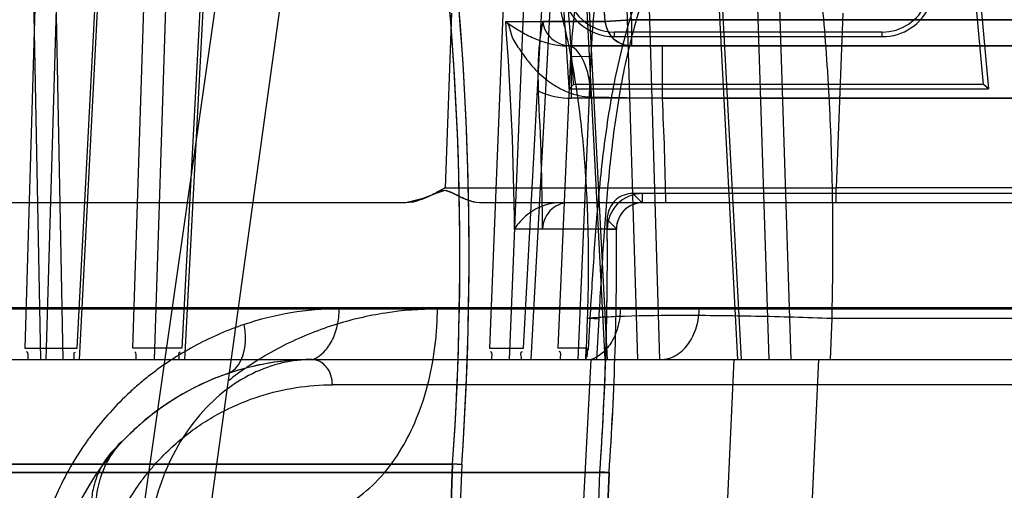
# Model space of a CAD drawing. Header units: millimetres. Extents: x 0 to 297, y 0 to 210.
# Tile 359 of 401: x 240.9921 to 241.0863, y 158.719 to 158.764. Entities that reach past the tile are written whole.
import ezdxf

# ---------------------------------------------------------------- set-up
doc = ezdxf.new("R2010")
doc.units = ezdxf.units.MM
doc.header["$LTSCALE"] = 16.335
doc.layers.get('0').update_dxf_attribs({"linetype": 'CONTINUOUS'})
for name, color, linetype in [('AXES_REF', 7, 'CONTINUOUS'), ('INTFCLR_1', 7, 'CONTINUOUS'), ('INTFCLR_144815', 7, 'CONTINUOUS'), ('INTFCLR_72935', 7, 'CONTINUOUS')]:
    doc.layers.add(name, color=color, linetype=linetype)

msp = doc.modelspace()

# ---------------------------------------------------------------- linework, layer by layer
at = {"color": 7, "linetype": 'Continuous'}
for centre, radius in [((241.5069109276, 154.9564782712), 4.8479140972), ((241.5069109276, 154.9564782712), 4.8475), ((241.5069109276, 154.9564782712), 4.8164570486), ((241.5069109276, 159.1054782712), 0.4275)]:
    msp.add_circle(centre, radius, dxfattribs=at)
msp.add_arc((241.5069109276, 154.9564782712), 4.8, 278.2771290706, 261.7228709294, dxfattribs=at)
at = {"layer": 'AXES_REF', "color": 7, "linetype": 'Continuous'}
msp.add_arc((241.5069109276, 154.9564782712), 4.91, 113.0826656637, 66.9173343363, dxfattribs=at)
at = {"layer": 'AXES_REF', "color": 9, "linetype": 'Continuous'}
msp.add_arc((241.5069109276, 154.9564782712), 4.4222561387, 94.4118118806, 85.5881881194, dxfattribs=at)
at = {"layer": 'INTFCLR_1', "color": 6, "linetype": 'Continuous'}
for p, q in [((241.0828463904, 158.7783443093), (241.0848187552, 158.7573599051)), ((241.0843382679, 158.7577973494), (241.0824283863, 158.7781169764)), ((241.0481335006, 158.7637938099), (241.0421538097, 158.7637938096)), ((241.0446713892, 158.7573599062), (241.0450858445, 158.7577973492)), ((241.0843382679, 158.7577973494), (241.0450858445, 158.7577973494)), ((241.0848187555, 158.7573599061), (241.084338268, 158.7577973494)), ((241.0446713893, 158.7573599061), (241.0848187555, 158.7573599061)), ((241.0958027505, 158.7473599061), (241.0517025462, 158.7473599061)), ((241.0967711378, 158.7464782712), (241.0517025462, 158.7464782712)), ((241.0492026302, 158.7439577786), (241.0421349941, 158.7439577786)), ((241.0335168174, 158.721487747), (240.4600254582, 158.721487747)), ((241.0216655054, 158.0414880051), (241.047616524, 158.7207297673)), ((241.0335168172, 158.7214877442), (241.0264631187, 158.5368642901)), ((241.0343972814, 158.7214402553), (241.0273441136, 158.5368306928)), ((241.0335170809, 158.7214946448), (241.0343970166, 158.7214333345)), ((241.0484970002, 158.7206826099), (240.4450452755, 158.7206826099)), ((241.0225471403, 158.0414711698), (241.0484969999, 158.7206826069))]:
    msp.add_line(p, q, dxfattribs=at)
at = {"layer": 'INTFCLR_1', "color": 9, "linetype": 'Continuous'}
for p, q in [((241.0506245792, 158.7639782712), (241.0481335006, 158.7637938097)), ((241.0506245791, 158.7639782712), (241.0506245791, 158.7614782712)), ((241.0967711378, 158.7639782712), (241.0506245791, 158.7639782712)), ((241.0449039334, 158.7564782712), (241.0449039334, 158.7614782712)), ((241.0449039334, 158.7614782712), (241.0967711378, 158.7614782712)), ((241.0967711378, 158.7564782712), (241.0449039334, 158.7564782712)), ((241.0517025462, 158.7464782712), (241.0517025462, 158.7473599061)), ((241.0517025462, 158.7464782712), (241.0446942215, 158.7464782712)), ((241.0483210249, 158.7439505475), (241.0492026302, 158.7439577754))]:
    msp.add_line(p, q, dxfattribs=at)
for centre, radius, start, end in [((240.7467711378, 158.7414782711), 0.302178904, 4.2349584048, 43.61014177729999), ((241.0449016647, 158.7642617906), 0.007783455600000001, 245.9464141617, 270.016700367)]:
    msp.add_arc(centre, radius, start, end, dxfattribs=at)
at = {"layer": 'INTFCLR_1', "color": 6, "linetype": 'Continuous'}
for centre, radius, start, end in [((240.7467711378, 158.7414782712), 0.2983232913, 3.0516590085, 7.6294468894), ((240.7467711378, 158.7414782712), 0.2987607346, 3.1312009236, 7.6294436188), ((240.7467711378, 158.7414782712), 0.2874416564, 356.013443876, 7.6295226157), ((240.7467711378, 158.7414782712), 0.2883232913, 356.0148208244, 7.629522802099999), ((240.7467711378, 158.7414782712), 0.2953742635, 0.4844981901, 3.0422099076), ((241.0517025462, 158.7439782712), 0.0033816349, 89.9999982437, 180.4697368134), ((241.0517025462, 158.7439782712), 0.0025, 90.0000000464, 180.4697327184), ((240.7467711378, 158.7414782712), 0.3015600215, 356.0547102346, 0.4697326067), ((240.7467711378, 158.7414782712), 0.3024416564, 356.0617423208, 0.4697326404)]:
    msp.add_arc(centre, radius, start, end, dxfattribs=at)
for points, knots in [([(241.0421538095, 158.7637938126), (241.0420385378, 158.7632354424), (241.0418489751, 158.7621220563), (241.0417089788, 158.7604429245), (241.0416697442, 158.7587893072), (241.041700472, 158.7576935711), (241.0417291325, 158.757154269)], [0, 0, 0, 0, 0.2564157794, 0.5072612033, 0.7571129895, 1, 1, 1, 1]), ([(241.0446942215, 158.7464782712), (241.0441062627, 158.7464782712), (241.0427722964, 158.7460279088), (241.0421317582, 158.7446782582), (241.0421347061, 158.7439759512)], [0, 0, 0, 0, 0.4556859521, 1, 1, 1, 1])]:
    msp.add_open_spline(points, degree=3, knots=knots, dxfattribs=at)
at = {"layer": 'INTFCLR_1', "color": 9, "linetype": 'Continuous'}
for points, knots in [([(241.0421538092, 158.7637938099), (241.0422046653, 158.7631741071), (241.0429013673, 158.7619115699), (241.0442404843, 158.7614782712), (241.0449039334, 158.7614782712)], [0, 0, 0, 0, 0.4837916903, 1, 1, 1, 1]), ([(241.0481335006, 158.7637938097), (241.0481696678, 158.7633045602), (241.048620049, 158.7620925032), (241.0499006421, 158.7614782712), (241.0506245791, 158.7614782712)], [0, 0, 0, 0, 0.4039322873, 1, 1, 1, 1])]:
    msp.add_open_spline(points, degree=3, knots=knots, dxfattribs=at)
at = {"layer": 'INTFCLR_144815', "color": 9, "linetype": 'Continuous'}
for p, q in [((241.0623530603, 159.1257148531), (240.9716806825, 158.4917480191)), ((240.974400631, 158.4564885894), (241.0203272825, 158.7892996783)), ((240.9940530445, 158.7827866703), (240.9925660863, 158.7325690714)), ((240.9930856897, 158.7827343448), (240.9940866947, 158.7314782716)), ((240.9946314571, 158.7314782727), (240.9961466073, 158.7827343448)), ((240.9952070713, 158.7827866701), (240.9962063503, 158.7314782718)), ((240.997599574, 158.7325690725), (241.0001848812, 158.7827866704)), ((241.0004192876, 158.7827343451), (240.997778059, 158.7314782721)), ((241.0029155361, 158.7325690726), (241.0045222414, 158.7827866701)), ((241.0066021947, 158.7827343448), (241.0049646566, 158.7314782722)), ((241.0102493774, 158.7827866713), (241.0076168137, 158.7325690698)), ((241.0079035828, 158.731478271), (241.0105928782, 158.7827343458)), ((241.0454372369, 158.7827343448), (241.048095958, 158.7314782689)), ((241.0456455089, 158.7827866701), (241.0483092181, 158.7314782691)), ((241.0512425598, 158.7314782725), (241.0497099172, 158.782734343)), ((241.0533616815, 158.7314782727), (241.0518296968, 158.7827866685)), ((241.0608319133, 158.7314782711), (241.0581235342, 158.7827343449)), ((241.0611548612, 158.7314782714), (241.0584415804, 158.7827866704)), ((241.0621234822, 158.7827343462), (241.0637783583, 158.7314782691)), ((241.0642269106, 158.7827866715), (241.0658814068, 158.7314782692)), ((241.0388194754, 158.7764447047), (241.0370382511, 158.7325690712)), ((241.0389668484, 158.7314782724), (241.0407887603, 158.7763923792)), ((241.0402914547, 158.7325690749), (241.0423213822, 158.7696550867)), ((241.043088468, 158.7696027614), (241.0410005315, 158.73147827)), ((241.0334257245, 158.7646184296), (241.0327922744, 158.747899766)), ((241.0708515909, 158.7646184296), (241.070242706, 158.7478997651)), ((241.0436332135, 158.7325690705), (241.0448199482, 158.7604991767)), ((241.0448199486, 158.7604991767), (241.0467482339, 158.7604468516)), ((241.0467482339, 158.7604468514), (241.0455182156, 158.7314782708)), ((241.0327917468, 158.7478997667), (241.0702427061, 158.7478997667)), ((241.0702427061, 158.7464782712), (241.0702427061, 158.7478997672)), ((241.0967435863, 158.7478997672), (241.0702427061, 158.7478997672)), ((241.1462142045, 158.7464782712), (241.036087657, 158.7464782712)), ((241.1682135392, 158.7364346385), (240.9170299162, 158.7364346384)), ((241.1832123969, 158.7363037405), (240.923080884, 158.7363037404)), ((241.0495646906, 158.7363213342), (241.0571266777, 158.7364346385)), ((241.0465148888, 158.7324486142), (241.0466867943, 158.7354313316)), ((241.0465387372, 158.7354368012), (241.0475360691, 158.7353773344)), ((241.0473162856, 158.7314782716), (241.0475360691, 158.7353773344)), ((241.0697991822, 158.7354033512), (241.0696561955, 158.7314782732)), ((241.0930013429, 158.7354034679), (241.0697991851, 158.7354034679)), ((240.3541946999, 158.7314782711), (241.1632137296, 158.7314782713)), ((241.0467328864, 158.7314782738), (241.0459624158, 158.7164854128)), ((241.1246239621, 158.7290655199), (241.0220207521, 158.7290655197))]:
    msp.add_line(p, q, dxfattribs=at)
at = {"layer": 'INTFCLR_144815', "color": 7, "linetype": 'Continuous'}
for p, q in [((241.0296695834, 158.7465403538), (241.0318697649, 158.7473575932)), ((241.0318698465, 158.7473575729), (241.0309475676, 158.7469408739)), ((241.0318484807, 158.747347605), (241.0327126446, 158.74765241)), ((241.0323238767, 158.7475560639), (241.0318698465, 158.7473575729)), ((241.0336317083, 158.7473482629), (241.0328076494, 158.7476524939)), ((241.0331854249, 158.7475566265), (241.0336119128, 158.7473582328)), ((241.0336119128, 158.7473582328), (241.0344483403, 158.74694135)), ((241.0309475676, 158.7469408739), (241.0290402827, 158.7464782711)), ((241.0296696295, 158.7465403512), (241.0290402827, 158.7464782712)), ((241.0344483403, 158.74694135), (241.0356043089, 158.7465304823))]:
    msp.add_line(p, q, dxfattribs=at)
at = {"layer": 'INTFCLR_144815', "color": 6, "linetype": 'Continuous'}
for p, q in [((241.0290402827, 158.7464782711), (240.5010327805, 158.7464782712)), ((241.0464001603, 158.7354035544), (241.0462535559, 158.7314782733)), ((240.9925661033, 158.7325690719), (240.9975995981, 158.7325690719)), ((241.0076168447, 158.7325690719), (241.0029155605, 158.7325690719)), ((241.0370382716, 158.7325690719), (241.0402914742, 158.7325690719)), ((241.0462943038, 158.7325690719), (241.0436332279, 158.7325690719)), ((241.0462540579, 158.7314782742), (241.0462937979, 158.7325691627)), ((241.0462937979, 158.7325691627), (241.0465147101, 158.732448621)), ((241.0464368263, 158.7324662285), (241.0463723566, 158.7317192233)), ((241.0467328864, 158.7314782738), (241.0534447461, 158.7314782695)), ((241.0604483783, 158.7314782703), (241.059732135, 158.7164782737)), ((241.0678904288, 158.7164782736), (241.0685680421, 158.7314782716))]:
    msp.add_line(p, q, dxfattribs=at)
at = {"layer": 'INTFCLR_144815', "color": 9, "linetype": 'Continuous'}
for centre, radius, start, end in [((241.0226667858, 158.7078269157), 0.0284944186, 90.0051437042, 108.6480614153), ((241.020084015, 158.7064782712), 0.025, 90.0000000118, 176.0000000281)]:
    msp.add_arc(centre, radius, start, end, dxfattribs=at)
for points, knots in [([(241.0925933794, 158.7354034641), (241.0925480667, 158.7363257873), (241.0924497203, 158.7381664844), (241.0922231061, 158.7418150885), (241.0917556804, 158.7480285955), (241.0910459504, 158.7549943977), (241.0902547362, 158.7609597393), (241.0898215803, 158.7638569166), (241.0895640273, 158.7654831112), (241.0889337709, 158.769315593), (241.0877636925, 158.7754447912), (241.0861812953, 158.7817312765), (241.0850047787, 158.7855935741), (241.0842407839, 158.7879276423), (241.0829072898, 158.7915922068), (241.0808814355, 158.7961182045), (241.0788889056, 158.7993363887), (241.0778700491, 158.8006692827)], [0, 0, 0, 0, 0.0409634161, 0.0817682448, 0.1621610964, 0.3173623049, 0.3922819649, 0.429081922, 0.4473061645, 0.4653182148, 0.6013741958, 0.7239826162, 0.7526347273, 0.7804673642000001, 0.8329182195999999, 0.9255775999, 1, 1, 1, 1]), ([(241.0614141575, 158.797081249), (241.061773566, 158.7963893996), (241.0623065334, 158.795271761), (241.0629750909, 158.7936962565), (241.0640261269, 158.7910007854), (241.0654856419, 158.7863435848), (241.066590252, 158.7814310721), (241.0672614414, 158.7777775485), (241.0676929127, 158.775206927), (241.0683823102, 158.770464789), (241.0689737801, 158.7648568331), (241.069346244, 158.7597989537), (241.0695230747, 158.7567794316), (241.0697506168, 158.7521164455), (241.0699304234, 158.744987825), (241.0698774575, 158.7386274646), (241.0697991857, 158.7354034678)], [0, 0, 0, 0, 0.0372726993, 0.0591480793, 0.081815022, 0.1755685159, 0.2921048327, 0.3223045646, 0.3531589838, 0.4167142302, 0.5513725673, 0.6226313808, 0.6591658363, 0.6959740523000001, 0.8458220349, 1, 1, 1, 1]), ([(241.0635399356, 158.7922235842), (241.0619961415, 158.7917950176), (241.0597440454, 158.7908412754), (241.0570333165, 158.7890760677), (241.0551418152, 158.7875178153), (241.0534148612, 158.7857622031), (241.0518610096, 158.7838394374), (241.0504832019, 158.7817796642), (241.0488791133, 158.7788895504), (241.0477654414, 158.7762078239), (241.0469999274, 158.7738455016), (241.0465357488, 158.7722556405), (241.0454623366, 158.7678686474), (241.0449965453, 158.7637693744), (241.0448199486, 158.7604991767)], [0, 0, 0, 0, 0.122251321, 0.1841550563, 0.2465049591, 0.3088365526, 0.3717560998, 0.4348594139, 0.4976795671, 0.6237574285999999, 0.6555254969, 0.6871647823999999, 0.7501096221, 1, 1, 1, 1]), ([(241.0640774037, 158.7910348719), (241.062628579, 158.7906271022), (241.0605157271, 158.7897186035), (241.0579818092, 158.7880344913), (241.0562151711, 158.7865466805), (241.0546051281, 158.784868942), (241.0531596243, 158.7830292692), (241.0518815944, 158.7810556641), (241.0503956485, 158.7782782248), (241.0493741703, 158.7756995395), (241.0486780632, 158.7734261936), (241.0482549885, 158.7718895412), (241.047277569, 158.7676173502), (241.0468876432, 158.7636305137), (241.0467482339, 158.7604468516)], [0, 0, 0, 0, 0.1202423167, 0.1812239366, 0.2427342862, 0.3043443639, 0.3666795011, 0.4293621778, 0.4919378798, 0.6181093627, 0.650035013, 0.681882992, 0.7454161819, 1, 1, 1, 1]), ([(241.1126935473, 158.7580690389), (241.1126269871, 158.7601684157), (241.1123886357, 158.7633202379), (241.1117941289, 158.766956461), (241.1113486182, 158.7690204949), (241.1105726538, 158.7720762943), (241.1093291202, 158.7755557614), (241.1076178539, 158.7788097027), (241.1064969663, 158.780585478), (241.1052856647, 158.7822889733), (241.1039332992, 158.7838814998), (241.1024413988, 158.785332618), (241.1008655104, 158.7866734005), (241.0991606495, 158.787845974), (241.0973451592, 158.7888151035), (241.0954693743, 158.7896381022), (241.0935048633, 158.7902349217), (241.0914919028, 158.7905820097), (241.089455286, 158.790759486), (241.0868854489, 158.7906560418), (241.0848736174, 158.7902276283), (241.0838906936, 158.7899324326)], [0, 0, 0, 0, 0.1263176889, 0.1896567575, 0.2214533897, 0.2532710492, 0.3792700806, 0.4423517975, 0.4740328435, 0.5054936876, 0.5680123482, 0.5993182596, 0.6305764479, 0.6923759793, 0.7232559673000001, 0.7542350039, 0.8154680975, 0.8460950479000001, 0.8769616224, 0.9382797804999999, 1, 1, 1, 1]), ([(241.0833532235, 158.7887895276), (241.0842757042, 158.7890699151), (241.0861663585, 158.7894759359), (241.0885831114, 158.789570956), (241.0904997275, 158.7893991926), (241.0923972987, 158.7890650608), (241.0942502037, 158.7884931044), (241.0960200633, 158.7877056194), (241.0977366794, 158.78677716), (241.0993503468, 158.7856555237), (241.1008418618, 158.7843717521), (241.1022587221, 158.7829812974), (241.1035439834, 158.7814547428), (241.1046976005, 158.7798217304), (241.1057686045, 158.7781158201), (241.1074106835, 158.7749811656), (241.1086119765, 158.7716290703), (241.1093705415, 158.7686794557), (241.109811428, 158.7666785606), (241.1104114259, 158.7631385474), (241.1106606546, 158.7600667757), (241.1107520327, 158.7580167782)], [0, 0, 0, 0, 0.0605759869, 0.1208195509, 0.1511838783, 0.1813429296, 0.2417568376, 0.2723830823, 0.3029546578, 0.364270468, 0.395354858, 0.4265274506, 0.488916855, 0.5203769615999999, 0.5521029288, 0.6154045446, 0.7423768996, 0.7745526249, 0.8067629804, 0.8710742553, 1, 1, 1, 1]), ([(241.0838906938, 158.7899324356), (241.0844788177, 158.7883857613), (241.0853258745, 158.7859000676), (241.0862116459, 158.7829002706), (241.086736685, 158.7809810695), (241.0875365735, 158.7779000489), (241.0884100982, 158.7740378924), (241.089258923, 158.7696480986), (241.0898620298, 158.7661812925), (241.0904031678, 158.7627335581), (241.0911007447, 158.7577508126), (241.0918454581, 158.7513338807), (241.0925388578, 158.7434457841), (241.0928683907, 158.7381085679), (241.0930013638, 158.7354034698)], [0, 0, 0, 0, 0.0894776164, 0.1418886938, 0.1691245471, 0.1970664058, 0.3140128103, 0.3831519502, 0.4388267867, 0.5042844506, 0.5718586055, 0.7108822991, 0.8535472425, 1, 1, 1, 1]), ([(241.0466867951, 158.7354313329), (241.0468152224, 158.7376508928), (241.0470879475, 158.7420968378), (241.0476307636, 158.7487739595), (241.0484716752, 158.7554672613), (241.0496050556, 158.7610262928), (241.0507437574, 158.7648666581), (241.0515199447, 158.7670570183), (241.0523875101, 158.7692364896), (241.0536437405, 158.7718932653), (241.055157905, 158.7744148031), (241.0565340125, 158.7763165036), (241.0580146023, 158.778116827), (241.059663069, 158.7797603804), (241.0614802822, 158.7811994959), (241.0634078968, 158.7824864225), (241.0649772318, 158.7832633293), (241.0660589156, 158.7836730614)], [0, 0, 0, 0, 0.1216132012, 0.243647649, 0.3663864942, 0.4904425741, 0.5534431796, 0.5853358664, 0.6175277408, 0.68173217, 0.7458615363, 0.7780820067, 0.8100580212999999, 0.8733073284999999, 0.9049126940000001, 0.9367292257, 1, 1, 1, 1]), ([(241.0475360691, 158.735377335), (241.0476613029, 158.7375917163), (241.0479200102, 158.7420176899), (241.0484134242, 158.7486467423), (241.0491745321, 158.7552522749), (241.0502074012, 158.760713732), (241.0512537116, 158.7644741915), (241.0519707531, 158.7666080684), (241.0527691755, 158.76872367), (241.053931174, 158.7712957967), (241.0553373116, 158.7737375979), (241.0566181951, 158.7755760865), (241.0579957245, 158.7773101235), (241.0595338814, 158.7788927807), (241.0612339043, 158.7802781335), (241.0630351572, 158.7815148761), (241.0645063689, 158.7822618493), (241.0655214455, 158.7826553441)], [0, 0, 0, 0, 0.1248651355, 0.2496005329, 0.3741910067, 0.4990542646, 0.5620229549, 0.5937827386, 0.6257619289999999, 0.6893021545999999, 0.7524559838, 0.7840722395, 0.8153727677, 0.8770772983, 0.9078185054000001, 0.9387092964, 1, 1, 1, 1]), ([(241.0423213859, 158.7696550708), (241.0429077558, 158.7681008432), (241.0435282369, 158.7661014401), (241.0441452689, 158.763654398), (241.0445391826, 158.7619420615), (241.0451670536, 158.7587866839), (241.0457032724, 158.7550447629), (241.0460375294, 158.7516681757), (241.0461945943, 158.7496545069), (241.0463944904, 158.7465469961), (241.0465447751, 158.74179337), (241.0464802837, 158.7375521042), (241.046400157, 158.7354034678)], [0, 0, 0, 0, 0.1436399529, 0.1805795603, 0.218231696, 0.2955572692, 0.4587139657, 0.5448233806, 0.5889339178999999, 0.6333573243, 0.8140790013, 1, 1, 1, 1]), ([(241.0320662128, 158.7363036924), (241.0304073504, 158.73630329), (241.0270467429, 158.7360496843), (241.0229152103, 158.7350860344), (241.019673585, 158.733913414), (241.0172694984, 158.7328137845), (241.0153254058, 158.7317231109), (241.013587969, 158.730595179), (241.0126364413, 158.7298991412), (241.0120683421, 158.7294518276)], [0, 0, 0, 0, 0.2312374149, 0.4677383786, 0.5888809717, 0.7113075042, 0.8358357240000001, 0.8992079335, 1, 1, 1, 1]), ([(241.019342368, 158.7164854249), (241.020023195, 158.7165132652), (241.0215817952, 158.7167666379), (241.0239389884, 158.7178221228), (241.0262772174, 158.7197042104), (241.0283397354, 158.7222956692), (241.0300064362, 158.7254517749), (241.0312006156, 158.7289709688), (241.0317875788, 158.7320436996), (241.0320205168, 158.7344976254), (241.0320628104, 158.7357072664), (241.0320662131, 158.7363037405)], [0, 0, 0, 0, 0.079538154, 0.1823736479, 0.2978289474, 0.4265721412, 0.5663430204, 0.7123997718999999, 0.8588159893, 0.9303734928, 1, 1, 1, 1]), ([(241.020084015, 158.7314782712), (241.0204507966, 158.7315996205), (241.0211996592, 158.732079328), (241.0220234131, 158.7332329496), (241.0225425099, 158.7347062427), (241.0226611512, 158.7357828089), (241.0226642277, 158.7363213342)], [0, 0, 0, 0, 0.1999424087, 0.4444223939, 0.7212887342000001, 1, 1, 1, 1]), ([(241.0495646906, 158.7363213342), (241.0495613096, 158.7357821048), (241.0494295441, 158.734697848), (241.0488533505, 158.7332164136), (241.0479385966, 158.732063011), (241.0471295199, 158.7315978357), (241.0467328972, 158.7314782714)], [0, 0, 0, 0, 0.2717254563, 0.5445330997, 0.7912562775, 1, 1, 1, 1]), ([(241.0534447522, 158.7314782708), (241.0539090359, 158.7314782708), (241.0549392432, 158.7317589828), (241.0561723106, 158.7329206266), (241.056946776, 158.7345737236), (241.057122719, 158.7358186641), (241.0571266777, 158.7364346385)], [0, 0, 0, 0, 0.2057008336, 0.4510282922, 0.7270869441, 1, 1, 1, 1]), ([(241.0135555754, 158.7348253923), (241.0120005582, 158.7343007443), (241.0096994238, 158.7333117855), (241.0071713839, 158.7318351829), (241.0057406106, 158.7308732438), (241.0046788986, 158.7300907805), (241.0036423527, 158.7292545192), (241.0022942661, 158.7280648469), (241.0006876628, 158.7264426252), (240.9992186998, 158.7246600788), (240.998127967, 158.7231297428), (240.9965246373, 158.7206376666), (240.9954386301, 158.7183712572), (240.9947584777, 158.7164782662)], [0, 0, 0, 0, 0.1812991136, 0.2751287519, 0.3231422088, 0.371699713, 0.4207841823, 0.4702213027, 0.5702691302, 0.6726435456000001, 0.7250124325, 0.7777894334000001, 1, 1, 1, 1]), ([(241.0120060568, 158.7301372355), (241.0131279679, 158.7305203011), (241.0138676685, 158.7326806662), (241.0136576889, 158.7343134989), (241.0135555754, 158.7348253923)], [0, 0, 0, 0, 0.6942994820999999, 1, 1, 1, 1]), ([(241.0697991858, 158.7354034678), (241.0673701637, 158.7354916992), (241.0626248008, 158.7356288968), (241.0560149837, 158.7357088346), (241.0511490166, 158.7356654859), (241.0480953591, 158.735540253), (241.0469048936, 158.7354557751), (241.046400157, 158.7354034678)], [0, 0, 0, 0, 0.311492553, 0.6083515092, 0.8471156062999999, 0.9349699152, 1, 1, 1, 1]), ([(241.0200839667, 158.7314782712), (241.0191331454, 158.731478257), (241.0171512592, 158.7312518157), (241.0142288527, 158.7302043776), (241.011426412, 158.7284016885), (241.0089280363, 158.7258973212), (241.0068852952, 158.7228282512), (241.0053958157, 158.7193892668), (241.0044912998, 158.7157991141), (241.0042510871, 158.7133689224), (241.0042179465, 158.7121785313)], [0, 0, 0, 0, 0.103625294, 0.2152505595, 0.3354688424, 0.4637590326, 0.5980529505, 0.7349076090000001, 0.8702149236, 1, 1, 1, 1]), ([(241.022020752, 158.7290655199), (241.0220044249, 158.7296686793), (241.0216903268, 158.7308228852), (241.020590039, 158.7314782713), (241.020084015, 158.7314782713)], [0, 0, 0, 0, 0.543877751, 1, 1, 1, 1]), ([(240.9994128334, 158.7081350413), (240.999444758, 158.7085893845), (240.9995364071, 158.7094916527), (240.999823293, 158.7112493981), (241.0003635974, 158.713356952), (241.0011278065, 158.7153523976), (241.0018505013, 158.7168469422), (241.0026199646, 158.7182387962), (241.0034775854, 158.7195401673), (241.0044144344, 158.7207457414), (241.0053727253, 158.7218610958), (241.0066323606, 158.7231273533), (241.0082331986, 158.7244605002), (241.0098925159, 158.7256058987), (241.0121248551, 158.7268748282), (241.0149892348, 158.7280566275), (241.0185008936, 158.7288864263), (241.0208568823, 158.7290633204), (241.022020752, 158.7290655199)], [0, 0, 0, 0, 0.0403295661, 0.08024126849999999, 0.1576250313, 0.2325070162, 0.2690202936, 0.3045528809, 0.3732772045, 0.4067303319, 0.4396992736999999, 0.5034370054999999, 0.5646164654, 0.6239156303, 0.6817237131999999, 0.7917490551, 0.8969435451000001, 1, 1, 1, 1])]:
    msp.add_open_spline(points, degree=3, knots=knots, dxfattribs=at)
at = {"layer": 'INTFCLR_144815', "color": 6, "linetype": 'Continuous'}
msp.add_open_spline([(241.0327922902, 158.7478997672), (241.0325774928, 158.7477783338), (241.0319996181, 158.747449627), (241.0311136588, 158.7469963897), (241.0300811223, 158.7466051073), (241.0293970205, 158.7464782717), (241.0290402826, 158.7464782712)], degree=3, knots=[0, 0, 0, 0, 0.1827796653, 0.492596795, 0.7357436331, 1, 1, 1, 1], dxfattribs=at)
at = {"layer": 'INTFCLR_144815', "color": 7, "linetype": 'Continuous'}
for points, knots in [([(241.0336106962, 158.7473583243), (241.0333401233, 158.7475002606), (241.0327307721, 158.7478149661), (241.0321326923, 158.7474835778), (241.0318484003, 158.7473476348)], [0, 0, 0, 0, 0.4922813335, 1, 1, 1, 1]), ([(241.0360868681, 158.7464782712), (241.035705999, 158.7464782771), (241.0348342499, 158.7467230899), (241.0340560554, 158.7471297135), (241.0336106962, 158.7473583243)], [0, 0, 0, 0, 0.4320809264, 1, 1, 1, 1]), ([(241.0200839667, 158.7314782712), (241.0184890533, 158.7314782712), (241.0160689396, 158.7312455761), (241.0133188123, 158.7305700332), (241.011744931, 158.7300576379), (241.0101614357, 158.7294524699), (241.008199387, 158.7285252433), (241.005909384, 158.7271297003), (241.0040396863, 158.7257011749), (241.0022756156, 158.7240499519), (241.0011985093, 158.7230193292), (241.0005928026, 158.7222759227)], [0, 0, 0, 0, 0.2151948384, 0.325426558, 0.3816421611, 0.4384201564, 0.5540782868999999, 0.6738510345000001, 0.7997002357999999, 0.8706165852, 1, 1, 1, 1]), ([(241.0007396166, 158.7105503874), (241.0002539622, 158.7117378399), (240.9995142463, 158.7141119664), (240.9992293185, 158.7176693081), (240.9998905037, 158.7208680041), (241.0009837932, 158.7226372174), (241.0016345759, 158.7233489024)], [0, 0, 0, 0, 0.2853259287, 0.5489450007, 0.7855215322, 1, 1, 1, 1]), ([(241.0005928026, 158.7222759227), (241.000320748, 158.7219329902), (240.9998289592, 158.7211811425), (240.9992921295, 158.7199118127), (240.9989648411, 158.7185021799), (240.9988548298, 158.7169777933), (240.9989662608, 158.7153663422), (240.9992905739, 158.7136976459), (240.999816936, 158.7120031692), (241.0002829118, 158.7108900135), (241.00054307, 158.7103355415)], [0, 0, 0, 0, 0.1045510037, 0.2132178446, 0.3275438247, 0.4486092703, 0.5769211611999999, 0.7122279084, 0.8537156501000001, 1, 1, 1, 1])]:
    msp.add_open_spline(points, degree=3, knots=knots, dxfattribs=at)
at = {"layer": 'INTFCLR_144815', "color": 6, "linetype": 'Continuous'}
for points in [[(240.9928928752, 158.7314782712), (240.9928534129, 158.731727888), (240.9929986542, 158.7322220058), (240.9927459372, 158.7322220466)], [(240.9973113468, 158.7314782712), (240.9973414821, 158.7317153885), (240.9971879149, 158.732185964), (240.9974269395, 158.7321859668)], [(241.0032228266, 158.7314782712), (241.0031874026, 158.7317155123), (241.0033322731, 158.7321859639), (241.0030924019, 158.7321859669)], [(241.007349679, 158.7314782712), (241.0073788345, 158.7317273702), (241.0072124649, 158.7322220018), (241.0074632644, 158.7322220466)], [(241.0372596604, 158.7314782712), (241.0372322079, 158.7317269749), (241.0374085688, 158.7322219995), (241.0371583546, 158.7322220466)], [(241.0401153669, 158.7314782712), (241.0401347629, 158.731740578), (241.0399321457, 158.7322632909), (241.0401951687, 158.7322632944)], [(241.0438314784, 158.7314782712), (241.0438052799, 158.7317407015), (241.0439964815, 158.7322632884), (241.0437327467, 158.7322632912)]]:
    msp.add_open_spline(points, degree=3, dxfattribs=at)
at = {"layer": 'INTFCLR_72935', "color": 9, "linetype": 'Continuous'}
for p, q in [((241.0385990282, 158.7637938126), (241.0481335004, 158.7637938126)), ((241.0481335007, 158.7637938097), (241.0506245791, 158.7639782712)), ((241.0506245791, 158.7639782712), (241.0506245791, 158.7614782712)), ((241.0506245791, 158.7639782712), (241.0967711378, 158.7639782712)), ((241.0489882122, 158.7627973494), (241.0489882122, 158.7623599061)), ((241.0746317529, 158.7623599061), (241.0746317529, 158.7627973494)), ((241.0967711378, 158.7614782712), (241.0444506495, 158.7614782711)), ((241.0536004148, 158.7564782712), (241.0536004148, 158.7614782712)), ((241.0467323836, 158.7565932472), (241.0536004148, 158.7564782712)), ((241.0536004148, 158.7564782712), (241.0967711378, 158.7564782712)), ((241.0516645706, 158.7464782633), (241.0507742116, 158.7473599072)), ((241.0483120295, 158.7448702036), (241.0492023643, 158.7439957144)), ((241.0492026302, 158.7439577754), (241.0394528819, 158.7439577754))]:
    msp.add_line(p, q, dxfattribs=at)
at = {"layer": 'INTFCLR_72935', "color": 6, "linetype": 'Continuous'}
for p, q in [((241.0746317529, 158.7627973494), (241.0489882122, 158.7627973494)), ((241.0489882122, 158.7623599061), (241.0746317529, 158.7623599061)), ((241.0866455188, 158.747359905), (241.0507739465, 158.747359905)), ((241.0967711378, 158.7464782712), (241.0438113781, 158.7464782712)), ((241.0517025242, 158.7464782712), (241.0516645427, 158.7464779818)), ((240.4600254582, 158.721487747), (241.0335168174, 158.721487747)), ((241.0216651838, 158.0414795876), (241.0476167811, 158.7207365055)), ((241.0264080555, 158.5354230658), (241.0335168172, 158.7214877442)), ((241.0343970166, 158.7214333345), (241.02725665, 158.534541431)), ((241.0343970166, 158.7214333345), (241.0335170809, 158.7214946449)), ((241.0484967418, 158.7206758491), (241.0476167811, 158.7207365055)), ((240.4450452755, 158.7206826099), (241.0484970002, 158.7206826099)), ((241.0484969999, 158.7206826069), (241.0225471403, 158.0414711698))]:
    msp.add_line(p, q, dxfattribs=at)
at = {"layer": 'INTFCLR_72935', "color": 9, "linetype": 'Continuous'}
for centre, radius, start, end in [((240.7467711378, 158.7414782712), 0.3046853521, 4.2349578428, 15.4677013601), ((240.7467711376, 158.7414782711), 0.3021874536, 4.2349584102, 15.4677019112), ((240.7467711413, 158.7414782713), 0.2926798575, 0.4854006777, 4.3727929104), ((240.7467711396, 158.7414782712), 0.3071957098, 0.9326026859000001, 2.7987974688)]:
    msp.add_arc(centre, radius, start, end, dxfattribs=at)
at = {"layer": 'INTFCLR_72935', "color": 6, "linetype": 'Continuous'}
for centre, radius, start, end in [((240.7467711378, 158.7414782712), 0.2883232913, 356.0148208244, 8.043882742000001), ((240.7467711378, 158.7414782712), 0.2874416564, 356.0134438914, 7.891264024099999), ((241.0746317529, 158.7673599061), 0.005, 269.9999986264, 43.69471164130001), ((241.0746317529, 158.7673599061), 0.0045625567, 269.9999998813, 43.69472171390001), ((241.0489882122, 158.7673599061), 0.005, 184.8948354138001, 270.0000047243), ((241.0489882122, 158.7673599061), 0.0045625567, 184.8948237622, 269.999999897), ((240.7467711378, 158.7414782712), 0.3015600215, 356.0547102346, 0.6444719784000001), ((240.7467711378, 158.7414782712), 0.3024416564, 356.0559919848, 0.4769284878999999)]:
    msp.add_arc(centre, radius, start, end, dxfattribs=at)
at = {"layer": 'INTFCLR_72935', "color": 9, "linetype": 'Continuous'}
for points, knots in [([(241.0385990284, 158.7637938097), (241.0389762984, 158.7635097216), (241.0397974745, 158.7629540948), (241.0416699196, 158.761963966), (241.0433160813, 158.7614782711), (241.0444506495, 158.7614782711)], [0, 0, 0, 0, 0.2224818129, 0.4655155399, 1, 1, 1, 1]), ([(241.0385990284, 158.7637938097), (241.0389710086, 158.7635077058), (241.0390366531, 158.7623901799), (241.0398864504, 158.7612175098), (241.0406993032, 158.7600084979), (241.0417635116, 158.7588394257), (241.0430325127, 158.7577934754), (241.0447160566, 158.7568930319), (241.046000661, 158.7566052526), (241.0467323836, 158.7565932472)], [0, 0, 0, 0, 0.1227980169, 0.2519398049, 0.3808568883, 0.5029640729, 0.6645123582, 0.8085024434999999, 1, 1, 1, 1]), ([(241.0506245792, 158.7614782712), (241.0501286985, 158.7614782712), (241.0488856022, 158.7618445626), (241.0481865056, 158.7630767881), (241.0481335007, 158.7637938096)], [0, 0, 0, 0, 0.4081796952, 1, 1, 1, 1]), ([(241.0467323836, 158.7565932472), (241.0467228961, 158.7574968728), (241.0465698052, 158.7592003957), (241.0454183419, 158.7614782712), (241.0444506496, 158.7614782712)], [0, 0, 0, 0, 0.4828956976, 1, 1, 1, 1])]:
    msp.add_open_spline(points, degree=3, knots=knots, dxfattribs=at)
at = {"layer": 'INTFCLR_72935', "color": 6, "linetype": 'Continuous'}
for points, knots in [([(241.0507739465, 158.747359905), (241.0502050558, 158.747359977), (241.048891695, 158.7469098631), (241.0483042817, 158.7455665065), (241.0483120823, 158.7448701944)], [0, 0, 0, 0, 0.4496283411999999, 1, 1, 1, 1]), ([(241.0438113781, 158.7464782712), (241.0432970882, 158.7464782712), (241.0421710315, 158.7462726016), (241.04061962, 158.745426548), (241.0397715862, 158.7444979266), (241.0394528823, 158.7439680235)], [0, 0, 0, 0, 0.2956421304, 0.6445325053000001, 1, 1, 1, 1]), ([(241.0516643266, 158.7464779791), (241.0510988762, 158.7464693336), (241.0497961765, 158.7459994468), (241.0491968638, 158.744661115), (241.0492026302, 158.7439577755)], [0, 0, 0, 0, 0.4456817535, 1, 1, 1, 1])]:
    msp.add_open_spline(points, degree=3, knots=knots, dxfattribs=at)

doc.saveas('drawing.dxf')
